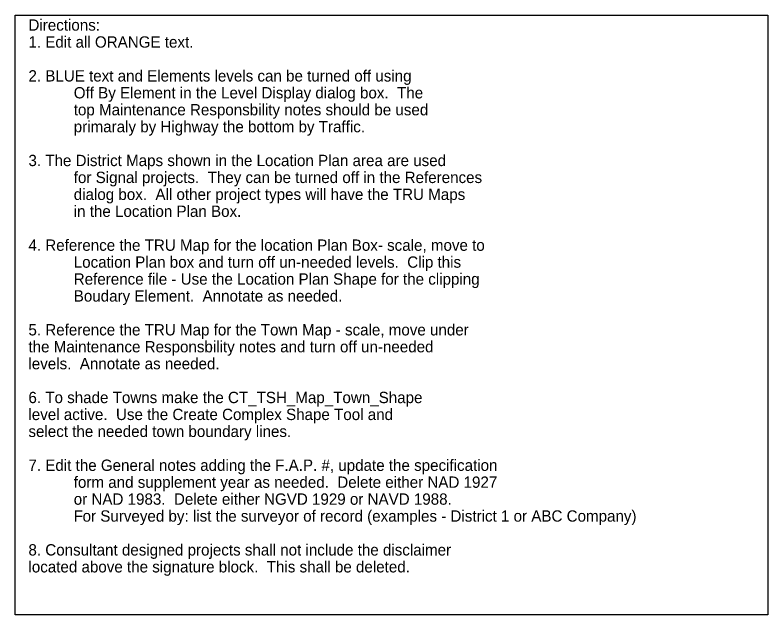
# Model space of a CAD drawing. Extents: x 0 to 2603, y -226 to 830.
# Drawn here: x 1327 to 2603, y -226 to 791 of the extents above; entities that cross this region are included whole.
import ezdxf

# ---------------------------------------------------------------- set-up
doc = ezdxf.new("R2010")
doc.units = 0
doc.layers.add('CT_TSH_Annotation_Border_Version', color=7, linetype='Continuous')
doc.layers.add('CT_TSH_Map_Town_Shape', color=7, linetype='Continuous')

msp = doc.modelspace()

# ---------------------------------------------------------------- linework, layer by layer
at = {"layer": 'CT_TSH_Map_Town_Shape'}
msp.add_lwpolyline([(1326.5, 791.3), (2602.7, 791.3), (2602.7, -226), (1326.5, -226)], close=True, dxfattribs=at)

# ---------------------------------------------------------------- texts
at = {"layer": 'CT_TSH_Annotation_Border_Version'}
for s, p in [('Directions:', (1349.2, 764.8)), ('1. Edit all ORANGE text.', (1349.2, 736)), ('2. BLUE text and Elements levels can be turned off using ', (1349.2, 678.6)), ('Off By Element in the Level Display dialog box.  The', (1426, 649.9)), ('top Maintenance Responsbility notes should be used ', (1426, 621.2)), ('primaraly by Highway the bottom by Traffic.', (1426, 592.5)), ('3. The District Maps shown in the Location Plan area are used ', (1349.2, 535.1)), ('for Signal projects.  They can be turned off in the References ', (1426, 506.4)), ('dialog box.  All other project types will have the TRU Maps', (1426, 477.7)), ('in the Location Plan Box.', (1426, 449)), ('4. Reference the TRU Map for the location Plan Box- scale, move to ', (1349.2, 391.5)), ('Location Plan box and turn off un-needed levels.  Clip this', (1426, 362.8)), ('Reference file - Use the Location Plan Shape for the clipping', (1426, 334.1)), ('Boudary Element.  Annotate as needed.', (1426, 305.4)), ('5. Reference the TRU Map for the Town Map - scale, move under ', (1349.2, 248)), ('the Maintenance Responsbility notes and turn off un-needed', (1349.2, 219.3)), ('levels.  Annotate as needed.', (1349.2, 190.6)), ('6. To shade Towns make the CT_TSH_Map_Town_Shape', (1349.2, 133.2)), ('level active.  Use the Create Complex Shape Tool and ', (1349.2, 104.5)), ('select the needed town boundary lines.  ', (1349.2, 75.8)), ('7. Edit the General notes adding the F.A.P. #, update the specification', (1349.2, 18.3)), ('form and supplement year as needed.  Delete either NAD 1927 ', (1426, -10.4)), ('or NAD 1983.  Delete either NGVD 1929 or NAVD 1988. ', (1426, -39.1)), ('F', (1426, -67.8)), ('or Surveyed by: list the surveyor of record (examples - District 1 or ABC Company)', (1441, -67.8)), ('8. Consultant designed projects shall not include the disclaimer', (1349.2, -125.2)), ('located above the signature block.  This shall be deleted.', (1349.2, -153.9))]:
    msp.add_text(s, height=19.2, dxfattribs=at).set_placement(p)

doc.saveas('drawing.dxf')
